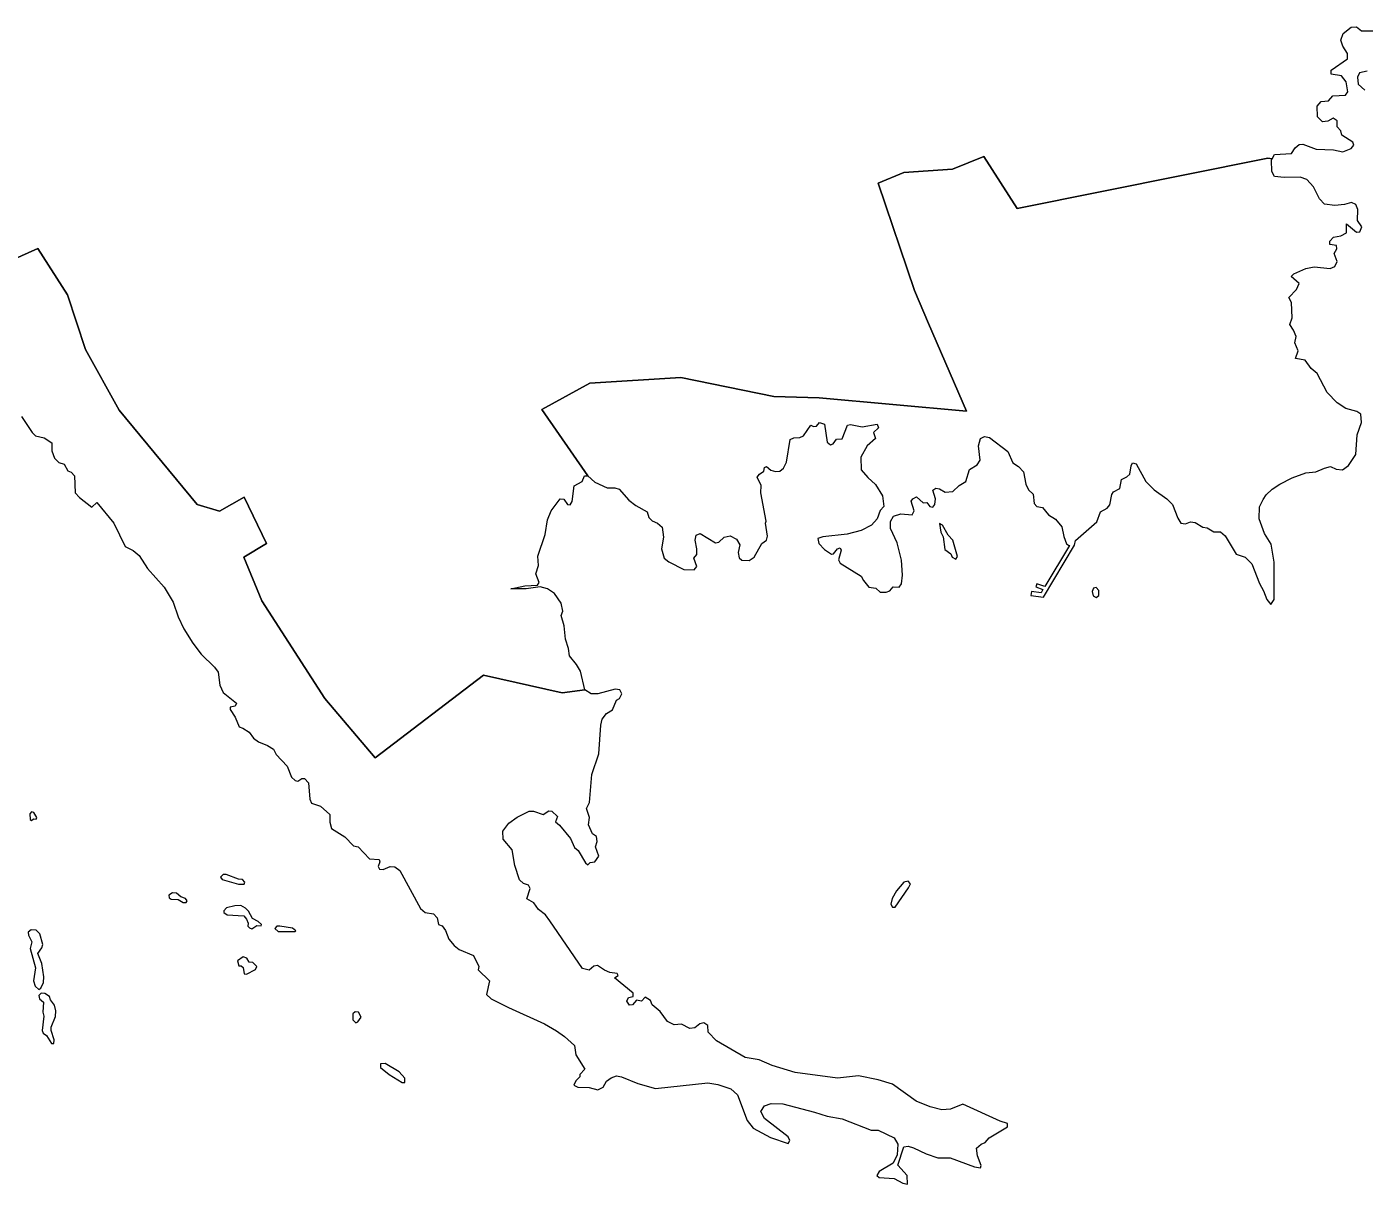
# Model space of a CAD drawing. Extents: x 369010 to 739155, y 6377141 to 6616555.
# Drawn here: x 457235 to 461463, y 6535202 to 6538862 of the extents above; entities that cross this region are included whole.
import ezdxf

# ---------------------------------------------------------------- set-up
doc = ezdxf.new("R2010")
doc.units = 0
doc.header["$LTSCALE"] = 40
doc.layers.add('1', color=7, linetype='Continuous', lineweight=13)

msp = doc.modelspace()

# ---------------------------------------------------------------- linework, layer by layer
at = {"layer": '1'}
for points in [[(459925.69, 6538367.53), (460006.79, 6538401.46), (460161.04, 6538411.89), (460260.34, 6538451.11), (460365.93, 6538287.43), (461158.03, 6538446.81), (461171.6, 6538444.16), (461179.38, 6538458.4), (461232.34, 6538461.38), (461243.93, 6538478.59), (461257.17, 6538489.51), (461268.92, 6538490.34), (461310.13, 6538474.62), (461365.57, 6538473.13), (461394.37, 6538466.84), (461420.85, 6538477.1), (461430.12, 6538487.86), (461426.31, 6538496.46), (461392.06, 6538519.14), (461388.08, 6538533.04), (461377.16, 6538545.62), (461376.5, 6538564.32), (461363.92, 6538572.76), (461347.53, 6538563.49), (461330.49, 6538561.17), (461314.93, 6538576.73), (461314.1, 6538610.99), (461326.52, 6538625.06), (461349.19, 6538627.38), (461363.26, 6538643.76), (461402.98, 6538645.25), (461410.76, 6538656.17), (461405.3, 6538687.29), (461390.4, 6538706.82), (461357.8, 6538712.28), (461358.46, 6538724.69), (461409.93, 6538760.61), (461409.93, 6538777.65), (461394.37, 6538800.33), (461388.91, 6538819.86), (461395.86, 6538840.88), (461420.85, 6538860.24), (461437.9, 6538861.89), (461454.28, 6538849.32), (461525.12, 6538849.32)], [(461471.66, 6538720.89), (461447.5, 6538716.25), (461441.21, 6538702.18), (461443.53, 6538680.5), (461464.71, 6538661.8)], [(461154.56, 6537050.95), (461167.8, 6537035.39), (461177.89, 6537050.29), (461177.89, 6537168.62), (461168.46, 6537226.22), (461147.44, 6537258.99), (461130.39, 6537305.66), (461131.22, 6537343.89), (461142.81, 6537367.23), (461152.24, 6537381.63), (461171.6, 6537399.67), (461195.77, 6537415.89), (461234.66, 6537435.42), (461277.53, 6537450.97), (461309.47, 6537454.12), (461336.78, 6537466.53), (461355.48, 6537471.16), (461373.35, 6537462.72), (461393.54, 6537460.41), (461413.07, 6537474.31), (461435.75, 6537509.4), (461440.38, 6537570.96), (461453.62, 6537610.68), (461451.31, 6537637.17), (461438.73, 6537645.77), (461404.47, 6537655.04), (461377.33, 6537672.25), (461345.38, 6537705.68), (461313.44, 6537764.93), (461294.74, 6537781.32), (461276.04, 6537807.8), (461244.92, 6537813.26), (461254.19, 6537837.43), (461243.27, 6537862.25), (461247.24, 6537882.61), (461239.46, 6537901.97), (461226.88, 6537920.01), (461234.66, 6537941.03), (461232.34, 6537990.02), (461224.57, 6538005.58), (461248.73, 6538030.57), (461256.51, 6538050.1), (461231.68, 6538071.78), (461240.12, 6538080.38), (461277.53, 6538097.6), (461304.01, 6538103.06), (461354.65, 6538097.6), (461369.55, 6538103.72), (461376.5, 6538119.44), (461367.06, 6538145.1), (461375.67, 6538159.16), (461374.84, 6538170.09), (461353.82, 6538173.23), (461353.82, 6538184.16), (461365.57, 6538196.57), (461388.08, 6538201.2), (461406.79, 6538210.64), (461406.79, 6538238.61), (461437.9, 6538212.13), (461448.16, 6538213.78), (461455.11, 6538229.34), (461441.04, 6538249.53), (461442.7, 6538283.79), (461435.58, 6538299.35), (461422.34, 6538306.46), (461400.5, 6538300.17), (461369.38, 6538297.03), (461336.78, 6538301), (461321.05, 6538317.39), (461301.69, 6538355.45), (461280.67, 6538378.79), (461259.65, 6538385.91), (461209.01, 6538385.08), (461178.56, 6538388.22), (461169.95, 6538404.61), (461169.29, 6538439.69), (461171.6, 6538444.16), (461158.03, 6538446.81), (460365.93, 6538287.43), (460260.34, 6538451.11), (460161.04, 6538411.89), (460006.79, 6538401.46), (459925.69, 6538367.53), (460040.72, 6538027.75), (460085.24, 6537923.16), (460205.39, 6537646.1), (459740.16, 6537687.97), (459596.5, 6537693.11), (459302.57, 6537753.02), (459015.09, 6537734.81), (458863.49, 6537651.07), (459008.63, 6537441.54)], [(457052.71, 6538063.83), (457269.68, 6538160.65), (457363.69, 6538014.18), (457421.28, 6537841.73), (457527.7, 6537649.25), (457773.48, 6537351.17), (457843.98, 6537330.32), (457922.43, 6537374.68), (457993.1, 6537228.37), (457920.94, 6537184.84), (457978.54, 6537046.32), (458177.14, 6536737.82), (458336.52, 6536549.64), (458678.95, 6536811.13), (458927.37, 6536756.19), (458999.2, 6536765.46), (458985.13, 6536823.71), (458972.72, 6536845.56), (458950.87, 6536872.87), (458947.89, 6536896.2), (458937.63, 6536925), (458933.82, 6536967.2), (458923.73, 6536999.81), (458929.19, 6537013.88), (458923.73, 6537038.87), (458903.37, 6537069.98), (458881.53, 6537084.71), (458858.19, 6537091), (458813.83, 6537084.71), (458765.51, 6537084.71), (458809.86, 6537094.15), (458848.92, 6537095.64), (458854.38, 6537105.07), (458844.29, 6537131.55), (458852.07, 6537158.69), (458850.41, 6537187.66), (458873.75, 6537256.17), (458880.86, 6537302.85), (458892.45, 6537330.98), (458921.25, 6537369.05), (458933, 6537368.39), (458944.75, 6537351.17), (458952.53, 6537349.68), (458958.65, 6537360.44), (458965.77, 6537410.42), (458990.59, 6537424.33), (458998.37, 6537441.54), (459008.63, 6537441.54), (458863.49, 6537651.07), (459015.09, 6537734.81), (459302.57, 6537753.02), (459596.5, 6537693.11), (459740.16, 6537687.97), (460205.39, 6537646.1), (460085.24, 6537923.16), (460040.72, 6538027.75), (459925.69, 6538367.53)], [(459000.85, 6536218.46), (459008.63, 6536211.51), (459015.75, 6536219.29), (459030.48, 6536220.78), (459043.06, 6536239.48), (459032.8, 6536268.28), (459037.6, 6536285.49), (459035.94, 6536301.88), (459023.53, 6536310.32), (459010.29, 6536338.46), (459014.09, 6536360.96), (459004.83, 6536389.93), (459013.43, 6536409.29), (459021.21, 6536497.34), (459043.06, 6536562.71), (459049.18, 6536653.08), (459053.81, 6536671.95), (459067.72, 6536690.65), (459086.42, 6536701.57), (459098.83, 6536732.69), (459108.27, 6536737.32), (459116.04, 6536752.88), (459109.76, 6536765.46), (459095.03, 6536766.95), (459040.41, 6536752.88), (459019.39, 6536752.05), (458999.2, 6536765.46), (458927.37, 6536756.19), (458678.95, 6536811.13), (458336.52, 6536549.64), (458177.14, 6536737.82), (457978.54, 6537046.32), (457920.94, 6537184.84), (457993.1, 6537228.37), (457922.43, 6537374.68), (457843.98, 6537330.32), (457773.48, 6537351.17), (457527.7, 6537649.25), (457421.28, 6537841.73), (457363.69, 6538014.18), (457269.68, 6538160.65), (457052.71, 6538063.83)], [(457218.21, 6537629.22), (457252.47, 6537578.58), (457262.56, 6537568.48), (457289.87, 6537561.53), (457314.04, 6537545.81), (457314.86, 6537520.98), (457323.3, 6537497.65), (457336.55, 6537483.58), (457352.93, 6537478.94), (457364.68, 6537457.92), (457375.6, 6537453.95), (457385.7, 6537441.54), (457388.35, 6537387.75), (457401.59, 6537373.68), (457441.31, 6537342.57), (457456.87, 6537357.3), (457510.49, 6537291.92), (457546.4, 6537218.61), (457571.4, 6537206.19), (457589.93, 6537189.81), (457616.41, 6537148.6), (457669.54, 6537090.17), (457697.51, 6537042.67), (457713.89, 6536995.84), (457731.77, 6536958.43), (457759.74, 6536913.25), (457786.22, 6536878.16), (457828.42, 6536836.95)], [(459008.63, 6537441.54), (459031.14, 6537422.01), (459069.7, 6537403.8), (459093.87, 6537403.8), (459107.11, 6537400), (459138.22, 6537364.91), (459160.07, 6537347.7), (459195.98, 6537327.51), (459201.28, 6537310.46), (459212.2, 6537299.54), (459228.59, 6537291.76), (459243.48, 6537279.18), (459248.12, 6537248.07), (459241.83, 6537211.49), (459249.61, 6537181.86), (459264.5, 6537169.45), (459312, 6537145.95), (459344.61, 6537144.46), (459353.21, 6537155.38), (459343.12, 6537181.04), (459352.55, 6537193.61), (459353.21, 6537211.49), (459347.75, 6537238.8), (459350.89, 6537254.35), (459363.31, 6537259.82), (459411.63, 6537230.19), (459422.56, 6537232.51), (459439.77, 6537248.07), (459458.47, 6537252.04), (459478.66, 6537241.11), (459488.76, 6537223.9), (459483.3, 6537198.91), (459486.44, 6537182.69), (459495.05, 6537175.57), (459518.38, 6537174.08), (459533.94, 6537184.18), (459558.93, 6537227.87), (459572.84, 6537237.97), (459575.98, 6537251.21), (459569.86, 6537291.76), (459572.17, 6537298.71), (459554.96, 6537387.59), (459556.62, 6537410.92), (459544.04, 6537437.4), (459551.15, 6537446.67), (459564.39, 6537456.1), (459567.37, 6537468.52), (459572.84, 6537471.66), (459586.9, 6537459.91), (459601.63, 6537455.28), (459614.87, 6537456.77), (459626.62, 6537466.2), (459636.89, 6537484.9), (459648.47, 6537556.56), (459659.39, 6537562.03), (459678.1, 6537562.85), (459689.85, 6537568.32), (459713.18, 6537601.75), (459721.79, 6537597.78), (459731.06, 6537598.6), (459740.49, 6537610.35), (459756.71, 6537605.55), (459765.32, 6537548.79), (459775.41, 6537540.18), (459784.02, 6537543.32), (459794.94, 6537557.39), (459811.99, 6537558.88), (459829.2, 6537602.57), (459838.47, 6537604.06), (459875.21, 6537597.11), (459923.37, 6537605.55), (459927.34, 6537593.14), (459910.96, 6537578.41), (459917.25, 6537560.37), (459891.43, 6537537.04), (459871.24, 6537501.29), (459872.89, 6537460.74), (459893.09, 6537436.57), (459917.91, 6537414.07), (459939.76, 6537378.98), (459943.73, 6537345.38), (459932.81, 6537332.14), (459922.71, 6537305.66), (459904.67, 6537285.47), (459872.89, 6537269.08), (459827.71, 6537257.5), (459751.25, 6537248.89), (459735.03, 6537243.43), (459738.84, 6537227.87), (459756.05, 6537209.17), (459778.56, 6537194.28), (459784.85, 6537195.1), (459798.09, 6537210.66), (459805.86, 6537213.81), (459809.01, 6537206.85), (459801.23, 6537176.4), (459805.86, 6537165.48), (459872.89, 6537124.93), (459879.85, 6537111.03), (459896.89, 6537090.01)], [(459896.89, 6537090.01), (459918.74, 6537086.86), (459931.98, 6537073.62), (459951.51, 6537073.62), (459963.09, 6537078.26), (459974.02, 6537090.67), (459992.06, 6537090.01), (459999.84, 6537100.1), (460002.81, 6537128.07), (459999.84, 6537174.91), (459985.77, 6537230.19), (459964.75, 6537275.37), (459964.75, 6537297.88), (459974.84, 6537314.27), (459997.52, 6537321.22), (460034.09, 6537318.24), (460040.22, 6537330.65), (460030.12, 6537361.77), (460035.58, 6537369.55), (460047.34, 6537375.01), (460068.35, 6537356.3), (460079.94, 6537357.96), (460089.37, 6537344.72), (460098.64, 6537343.06), (460105.76, 6537350.84), (460107.25, 6537368.88), (460099.47, 6537396.03), (460108.9, 6537403.14), (460120.49, 6537400.83), (460138.36, 6537390.56), (460161.86, 6537392.22), (460182.22, 6537411.58), (460203.24, 6537424.16), (460214.99, 6537462.23), (460239.15, 6537477.12), (460248.42, 6537491.19), (460243.79, 6537537.04), (460249.25, 6537559.71), (460262.49, 6537565.83), (460278.05, 6537562.85), (460336.47, 6537518.33), (460352.03, 6537482.58), (460369.9, 6537471.66), (460385.46, 6537454.45), (460393.4, 6537415.56), (460401.84, 6537397.68), (460415.91, 6537383.61), (460419.06, 6537353.99), (460427.66, 6537344.72), (460445.54, 6537341.58), (460464.9, 6537318.24), (460486.75, 6537305), (460507.11, 6537280.84), (460512.57, 6537250.38), (460521.01, 6537227.05), (460527.3, 6537223.07), (460530.61, 6537221.58), (460452.99, 6537092), (460427.66, 6537099.94), (460424.35, 6537091), (460446.2, 6537081.9), (460441.23, 6537072.3), (460410.78, 6537076.27), (460408.46, 6537063.86), (460449.01, 6537057.74), (460546.99, 6537222.08), (460549.81, 6537237.8), (460617.66, 6537296.39), (460629.41, 6537327.51), (460650.43, 6537339.26), (460658.87, 6537350.18), (460664.33, 6537382.79), (460669.8, 6537391.39), (460690.15, 6537402.31), (460695.61, 6537430.29), (460712.66, 6537438.89), (460721.27, 6537447.5), (460725.9, 6537473.98), (460730.54, 6537482.58), (460741.46, 6537479.44), (460771.91, 6537424.16), (460799.05, 6537397.68), (460838.11, 6537369.55), (460856.82, 6537350.84), (460873.86, 6537307.98), (460883.3, 6537292.42), (460898.03, 6537290.1), (460913.58, 6537296.39), (460927.82, 6537294.74), (460951.98, 6537279.18), (460966.05, 6537277.69), (460987.07, 6537265.28), (461008.09, 6537264.45), (461022.82, 6537252.04), (461057.24, 6537194.28), (461086.04, 6537184.18), (461107.72, 6537163.16), (461131.22, 6537101.59), (461144.46, 6537078.26), (461154.56, 6537050.95)], [(457828.42, 6536836.95), (457840.01, 6536821.4), (457845.47, 6536780.02), (457856.39, 6536756.68), (457897.6, 6536723.25), (457893.8, 6536713.82), (457877.91, 6536710.34), (457877.91, 6536702.56), (457894.29, 6536678.4), (457906.71, 6536647.95), (457918.46, 6536644.14), (457937.82, 6536630.9), (457951.89, 6536612.2), (457967.45, 6536600.45), (457996.24, 6536588.7), (458014.95, 6536577.11), (458023.55, 6536560.73), (458058.64, 6536523.32), (458071.88, 6536489.06), (458083.46, 6536478.97), (458092.07, 6536476.65), (458104.48, 6536484.43), (458113.09, 6536484.43), (458125.67, 6536471.19), (458129.47, 6536419.72), (458134.94, 6536407.3), (458163.73, 6536397.21), (458192.53, 6536370.73), (458192.53, 6536347.23), (458198.16, 6536326.87), (458240.2, 6536300.39), (458267.51, 6536272.25), (458283.06, 6536268.45), (458317.98, 6536231.04), (458349.26, 6536228.73), (458351.58, 6536220.95), (458346.12, 6536206.05), (458349.93, 6536197.61), (458361.68, 6536196.78), (458384.19, 6536206.05), (458398.25, 6536205.39), (458413.81, 6536193.64), (458479.35, 6536073.65), (458494.08, 6536061.24), (458520.56, 6536057.26), (458532.31, 6536044.02), (458536.95, 6536023), (458547.87, 6536019.2), (458558.79, 6536004.3), (458568.89, 6535977.16), (458585.93, 6535956.8), (458602.32, 6535944.39), (458647.5, 6535924.86), (458663.89, 6535890.6), (458661.57, 6535879.68), (458697.32, 6535844.59), (458688.05, 6535801.73), (458702.78, 6535788.49), (458757.4, 6535760.52), (458871.1, 6535709.04), (458909.99, 6535687.03), (458934.98, 6535669.16), (458966.1, 6535640.36), (458970.07, 6535611.4), (458998.87, 6535566.21), (458983.31, 6535548.34), (458983.31, 6535541.39), (458970.9, 6535528.98), (458964.61, 6535515.57), (458977.02, 6535508.62), (459012.94, 6535507.79), (459040.08, 6535500.84), (459057.29, 6535508.62), (459067.39, 6535527.32), (459082.28, 6535538.24), (459099.33, 6535544.53), (459114.89, 6535541.39), (459166.36, 6535520.37), (459222.46, 6535504.81), (459387.47, 6535522.69), (459419.41, 6535517.22), (459460.79, 6535503.16), (459481.81, 6535484.45), (459512.1, 6535403.52), (459530.8, 6535379.36), (459585.41, 6535349.73), (459642.18, 6535331.03), (459646.98, 6535340.3), (459641.35, 6535351.22), (459567.21, 6535409.65), (459555.62, 6535432.32), (459567.21, 6535450.2), (459588.39, 6535457.15), (459624.97, 6535455.66), (459724.6, 6535430), (459764.49, 6535416.76), (459811.99, 6535408.98), (459903.84, 6535373.24), (459926.52, 6535372.41), (459976.33, 6535348.24)], [(459976.33, 6535348.24), (459988.75, 6535328.05), (459986.43, 6535294.46), (459974.02, 6535268.8), (459928.83, 6535242.32), (459921.72, 6535229.74), (459928.83, 6535222.79), (459976.33, 6535220.48), (460004.3, 6535204.92), (460019.2, 6535201.77), (460017.54, 6535229.08), (459988.75, 6535261.69), (460007.45, 6535320.27), (460020.69, 6535321.76), (460037.9, 6535317.13), (460077.62, 6535297.6), (460115.03, 6535285.85), (460153.92, 6535285.19), (460230.22, 6535256.39), (460249.75, 6535253.25), (460252.06, 6535261.02), (460239.65, 6535291.31), (460236.51, 6535315.48), (460251.24, 6535328.72), (460264.48, 6535333.52), (460276.89, 6535348.24), (460334.65, 6535383.33), (460335.31, 6535393.43), (460311.98, 6535401.21), (460193.81, 6535454.83), (460154.91, 6535439.27), (460127.6, 6535436.96), (460091.03, 6535446.22), (460045.85, 6535464.1), (459971.87, 6535517.89), (459926.68, 6535531.95), (459863.63, 6535544.37), (459798.09, 6535537.42), (459663.37, 6535555.29), (459590.88, 6535577.8), (459550.33, 6535594.85), (459505.97, 6535602.62), (459414.78, 6535654.92), (459389.13, 6535682.23), (459388.3, 6535703.91), (459375.06, 6535711.69), (459362.65, 6535709.37), (459346.26, 6535696.13), (459330.7, 6535693.82), (459304.22, 6535707.89), (459280.89, 6535706.4), (459259.87, 6535716.49), (459237.19, 6535748.43), (459212.37, 6535769.45), (459206.08, 6535782.69), (459189.69, 6535793.62), (459178.11, 6535781.04), (459162.55, 6535784.18), (459149.97, 6535769.45), (459139.88, 6535767.8), (459132.1, 6535781.04), (459136.73, 6535791.96), (459151.63, 6535795.11), (459151.63, 6535806.03), (459092.38, 6535854.36), (459104.13, 6535862.13), (459100.98, 6535868.42), (459077.65, 6535871.4), (459061.26, 6535878.52), (459039.42, 6535893.25), (459027, 6535890.93), (459012.94, 6535878.52), (458991.92, 6535883.98), (458888.31, 6536035.09), (458874.24, 6536053.79), (458852.23, 6536070.5), (458838.16, 6536091.52), (458815.49, 6536103.94), (458826.41, 6536136.71), (458820.95, 6536147.63), (458805.39, 6536152.26), (458792.15, 6536164.01), (458778.09, 6536209.2), (458769.64, 6536259.01), (458740.85, 6536292.45), (458740.02, 6536318.1), (458758.72, 6536343.09), (458785.2, 6536362.62), (458823.27, 6536381.98), (458836.51, 6536381.98), (458866.96, 6536371.23), (458885.66, 6536382.81), (458894.27, 6536381.32), (458912.97, 6536364.94), (458905.85, 6536347.72), (458919.09, 6536336.8), (458953.35, 6536294.76), (458965.93, 6536266.79), (458977.52, 6536257.36), (459000.85, 6536218.46)]]:
    msp.add_lwpolyline(points, dxfattribs=at)
for points in [[(460171.63, 6537177.89), (460176.92, 6537186.83), (460162.03, 6537238.63), (460146.97, 6537254.02), (460129.76, 6537285.97), (460120.49, 6537290.93), (460123.96, 6537263.95), (460132.07, 6537249.39), (460137.37, 6537208.68), (460155.91, 6537194.77), (460160.37, 6537184.51)], [(460615.34, 6537089.18), (460606.41, 6537086.7), (460602.44, 6537076.6), (460606.24, 6537062.87), (460615.34, 6537057.07), (460623.45, 6537063.86), (460623.29, 6537079.42)], [(457257.1, 6536377.68), (457249.82, 6536379.67), (457244.86, 6536372.55), (457245.85, 6536355.17), (457250.48, 6536352.19), (457256.61, 6536357.16), (457265.38, 6536355.83), (457267.2, 6536361.96)], [(457865, 6536181.72), (457856.39, 6536180.73), (457847.46, 6536172.29), (457852.42, 6536165.5), (457904.89, 6536150.61), (457922.76, 6536150.61), (457924.42, 6536157.06), (457916.64, 6536165.17), (457904.55, 6536166.17)], [(460021.02, 6536159.88), (460007.28, 6536156.73), (459983.95, 6536129.75), (459970.04, 6536105.09), (459965.74, 6536087.88), (459971.37, 6536077.62), (459979.81, 6536077.79), (460022.18, 6536139.19), (460027.97, 6536151.77)], [(457708.43, 6536122.47), (457696.02, 6536122.97), (457683.77, 6536115.85), (457685.43, 6536107.25), (457691.88, 6536103.44), (457713.4, 6536102.28), (457729.95, 6536092.52), (457738.55, 6536092.52), (457741.86, 6536097.48), (457736.9, 6536105.26), (457722.34, 6536110.72)], [(457911.67, 6536083.74), (457893.3, 6536082.42), (457866.65, 6536075.47), (457858.21, 6536066.53), (457857.72, 6536060.91), (457868.48, 6536053.46), (457920.94, 6536050.64), (457929.71, 6536039.89), (457934.68, 6536027.8), (457934.35, 6536018.37), (457939.31, 6536012.25), (457946.76, 6536009.43), (457962.81, 6536019.69), (457975.56, 6536019.36), (457976.55, 6536023.34), (457966.29, 6536032.11), (457948.58, 6536042.04), (457935.84, 6536065.04), (457926.9, 6536074.64)], [(458035.14, 6536017.71), (458025.37, 6536017.38), (458019.41, 6536010.26), (458030.17, 6536001.16), (458083.8, 6536000.5), (458085.78, 6536003.48), (458075.36, 6536011.58)], [(457264.55, 6536004.8), (457249.32, 6536006.79), (457239.89, 6535999.17), (457240.55, 6535989.08), (457250.98, 6535968.22), (457246.35, 6535946.87), (457262.9, 6535886.63), (457256.94, 6535845.09), (457261.9, 6535828.54), (457273.49, 6535818.11), (457279.94, 6535821.92), (457287.56, 6535839.46), (457288.88, 6535857.17), (457283.25, 6535899.37), (457269.85, 6535931.65), (457283.25, 6535948.86), (457286.23, 6535959.95), (457276.96, 6535993.54)], [(457919.12, 6535921.22), (457901.58, 6535908.14), (457905.38, 6535892.59), (457913, 6535892.59), (457919.45, 6535887.62), (457922.43, 6535867.43), (457929.71, 6535865.94), (457958.01, 6535881.17), (457961.82, 6535889.94), (457949.24, 6535902.85), (457937.82, 6535904.01), (457930.87, 6535916.92)], [(457292.52, 6535805.37), (457280.44, 6535805.7), (457272.99, 6535798.58), (457275.31, 6535787.99), (457287.56, 6535777.07), (457285.57, 6535746.45), (457289.05, 6535733.7), (457283.58, 6535688.02), (457286.56, 6535679.09), (457297.82, 6535672.63), (457312.88, 6535647.15), (457320.33, 6535646.81), (457321.32, 6535658.07), (457311.89, 6535688.02), (457311.89, 6535698.62), (457325.46, 6535731.72), (457326.78, 6535750.09), (457322.81, 6535767.8), (457309.73, 6535784.51), (457306.75, 6535795.11)], [(458283.89, 6535746.45), (458273.3, 6535746.61), (458266.18, 6535740.49), (458266.18, 6535721.62), (458275.28, 6535712.68), (458281.41, 6535715.33), (458292, 6535730.56)], [(458368.13, 6535584.09), (458353.24, 6535582.76), (458353.57, 6535571.34), (458381.04, 6535548.34), (458422.09, 6535523.68), (458430.2, 6535524.01), (458430.2, 6535537.25), (458412.65, 6535556.78)]]:
    msp.add_lwpolyline(points, close=True, dxfattribs=at)

doc.saveas('drawing.dxf')
